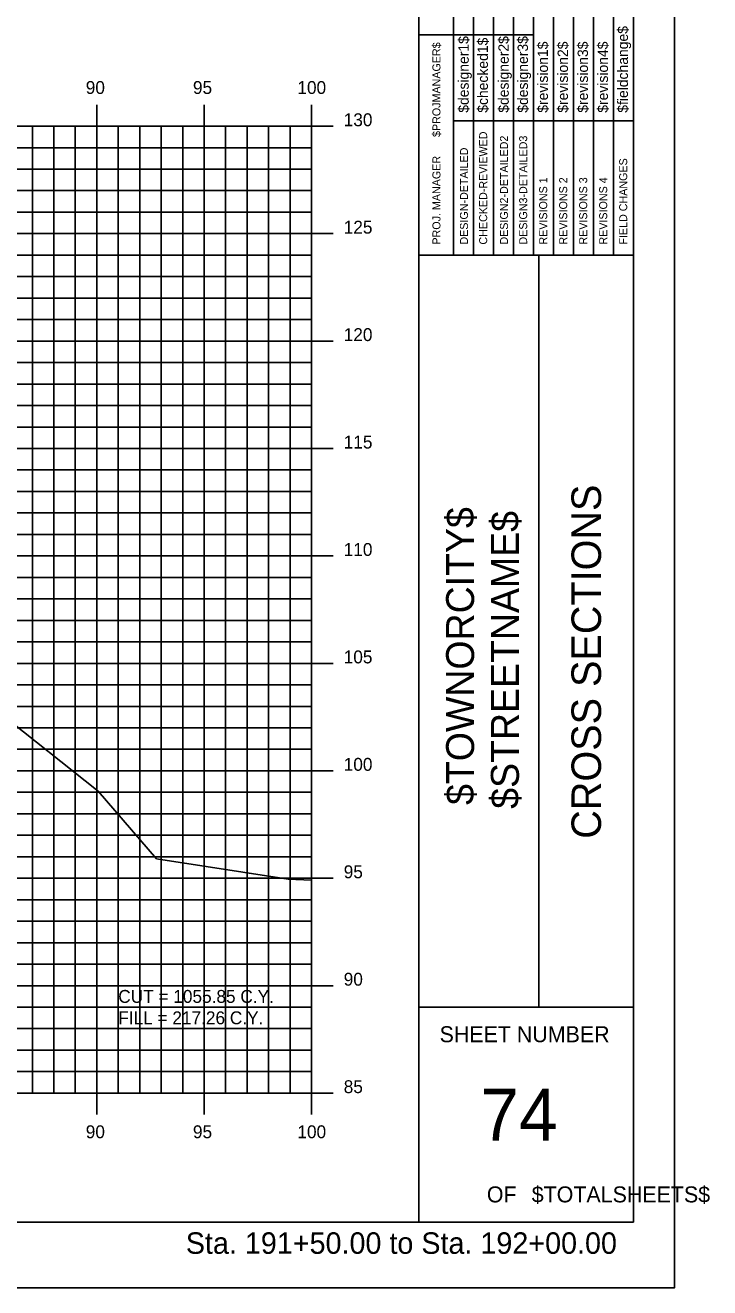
# Model space of a CAD drawing. Extents: x 850598 to 870284, y 366541 to 366651.
# Drawn here: x 862490.7 to 862522.5, y 366541.2 to 366599.9 of the extents above; entities that cross this region are included whole.
import ezdxf

# ---------------------------------------------------------------- set-up
doc = ezdxf.new("R2010")
doc.units = 0
for name, color, linetype in [('BORDER', 7, 'Continuous'), ('D_Text_Standard', 7, 'Continuous'), ('H_V ANNOTATION', 7, 'Continuous'), ('HIGHWAY_TITLE', 7, 'Continuous'), ('MAJOR', 7, 'Continuous'), ('MINOR', 7, 'Continuous'), ('PLOT BOUNDARY', 7, 'Continuous'), ('S_Roadway_Centerline', 7, 'Continuous')]:
    doc.layers.add(name, color=color, linetype=linetype)

msp = doc.modelspace()

# ---------------------------------------------------------------- linework, layer by layer
at = {"layer": 'BORDER'}
for p, q in [((862508.994, 366544.225), (862508.994, 366649.225)), ((862518.994, 366544.225), (862518.994, 366649.225)), ((862508.994, 366589.228), (862518.994, 366589.228)), ((862514.585, 366554.228), (862514.585, 366589.228)), ((862508.994, 366554.228), (862518.994, 366554.228)), ((862358.994, 366544.225), (862518.994, 366544.225))]:
    msp.add_line(p, q, dxfattribs=at)
for points in [[(862511.542, 366589.231), (862511.542, 366606.728)], [(862512.473, 366606.728), (862512.473, 366589.231)], [(862513.405, 366589.231), (862513.405, 366606.728)], [(862514.337, 366589.231), (862514.337, 366606.728)], [(862515.268, 366589.231), (862515.268, 366606.728)], [(862516.2, 366589.231), (862516.2, 366606.728)], [(862517.132, 366589.231), (862517.132, 366606.728)], [(862518.063, 366589.231), (862518.063, 366606.728)], [(862510.61, 366589.231), (862510.61, 366606.022)], [(862508.994, 366599.478), (862510.61, 366599.478)], [(862510.609, 366599.478), (862514.336, 366599.478)], [(862510.609, 366595.478), (862518.994, 366595.478)]]:
    msp.add_lwpolyline(points, dxfattribs=at)
at = {"layer": 'MAJOR'}
for p, q in [((862493.994, 366596.227), (862493.994, 366595.225)), ((862493.994, 366596.227), (862493.994, 366595.225)), ((862498.994, 366596.227), (862498.994, 366595.225)), ((862498.994, 366596.227), (862498.994, 366595.225)), ((862503.994, 366596.227), (862503.994, 366595.225)), ((862503.994, 366596.227), (862503.994, 366595.225)), ((862363.994, 366595.225), (862503.994, 366595.225)), ((862363.994, 366595.225), (862503.994, 366595.225)), ((862363.994, 366595.225), (862503.994, 366595.225)), ((862363.994, 366595.225), (862503.994, 366595.225)), ((862493.994, 366550.225), (862493.994, 366595.225)), ((862493.994, 366550.225), (862493.994, 366595.225)), ((862498.994, 366550.225), (862498.994, 366595.225)), ((862498.994, 366550.225), (862498.994, 366595.225)), ((862504.996, 366595.225), (862502.992, 366595.225)), ((862504.996, 366595.225), (862502.992, 366595.225)), ((862503.994, 366550.225), (862503.994, 366595.225)), ((862503.994, 366550.225), (862503.994, 366595.225)), ((862503.994, 366550.225), (862503.994, 366595.225)), ((862503.994, 366550.225), (862503.994, 366595.225)), ((862363.994, 366590.225), (862503.994, 366590.225)), ((862363.994, 366590.225), (862503.994, 366590.225)), ((862504.996, 366590.225), (862502.992, 366590.225)), ((862504.996, 366590.225), (862502.992, 366590.225)), ((862363.994, 366585.225), (862503.994, 366585.225)), ((862363.994, 366585.225), (862503.994, 366585.225)), ((862504.996, 366585.225), (862502.992, 366585.225)), ((862504.996, 366585.225), (862502.992, 366585.225)), ((862363.994, 366580.225), (862503.994, 366580.225)), ((862363.994, 366580.225), (862503.994, 366580.225)), ((862504.996, 366580.225), (862502.992, 366580.225)), ((862504.996, 366580.225), (862502.992, 366580.225)), ((862363.994, 366575.225), (862503.994, 366575.225)), ((862363.994, 366575.225), (862503.994, 366575.225)), ((862504.996, 366575.225), (862502.992, 366575.225)), ((862504.996, 366575.225), (862502.992, 366575.225)), ((862363.994, 366570.225), (862503.994, 366570.225)), ((862363.994, 366570.225), (862503.994, 366570.225)), ((862504.996, 366570.225), (862502.992, 366570.225)), ((862504.996, 366570.225), (862502.992, 366570.225)), ((862363.994, 366565.225), (862503.994, 366565.225)), ((862363.994, 366565.225), (862503.994, 366565.225)), ((862504.996, 366565.225), (862502.992, 366565.225)), ((862504.996, 366565.225), (862502.992, 366565.225)), ((862363.994, 366560.225), (862503.994, 366560.225)), ((862363.994, 366560.225), (862503.994, 366560.225)), ((862504.996, 366560.225), (862502.992, 366560.225)), ((862504.996, 366560.225), (862502.992, 366560.225)), ((862363.994, 366555.225), (862503.994, 366555.225)), ((862363.994, 366555.225), (862503.994, 366555.225)), ((862504.996, 366555.225), (862502.992, 366555.225)), ((862504.996, 366555.225), (862502.992, 366555.225)), ((862363.994, 366550.225), (862503.994, 366550.225)), ((862363.994, 366550.225), (862503.994, 366550.225)), ((862363.994, 366550.225), (862503.994, 366550.225)), ((862363.994, 366550.225), (862503.994, 366550.225)), ((862493.994, 366549.223), (862493.994, 366550.225)), ((862493.994, 366549.223), (862493.994, 366550.225)), ((862498.994, 366549.223), (862498.994, 366550.225)), ((862498.994, 366549.223), (862498.994, 366550.225)), ((862504.996, 366550.225), (862502.992, 366550.225)), ((862504.996, 366550.225), (862502.992, 366550.225)), ((862503.994, 366549.223), (862503.994, 366550.225)), ((862503.994, 366549.223), (862503.994, 366550.225))]:
    msp.add_line(p, q, dxfattribs=at)
at = {"layer": 'MINOR'}
for p, q in [((862490.994, 366550.225), (862490.994, 366595.225)), ((862490.994, 366550.225), (862490.994, 366595.225)), ((862491.994, 366550.225), (862491.994, 366595.225)), ((862491.994, 366550.225), (862491.994, 366595.225)), ((862492.994, 366550.225), (862492.994, 366595.225)), ((862492.994, 366550.225), (862492.994, 366595.225)), ((862494.994, 366550.225), (862494.994, 366595.225)), ((862494.994, 366550.225), (862494.994, 366595.225)), ((862495.994, 366550.225), (862495.994, 366595.225)), ((862495.994, 366550.225), (862495.994, 366595.225)), ((862496.994, 366550.225), (862496.994, 366595.225)), ((862496.994, 366550.225), (862496.994, 366595.225)), ((862497.994, 366550.225), (862497.994, 366595.225)), ((862497.994, 366550.225), (862497.994, 366595.225)), ((862499.994, 366550.225), (862499.994, 366595.225)), ((862499.994, 366550.225), (862499.994, 366595.225)), ((862500.994, 366550.225), (862500.994, 366595.225)), ((862500.994, 366550.225), (862500.994, 366595.225)), ((862501.994, 366550.225), (862501.994, 366595.225)), ((862501.994, 366550.225), (862501.994, 366595.225)), ((862502.994, 366550.225), (862502.994, 366595.225)), ((862502.994, 366550.225), (862502.994, 366595.225)), ((862363.994, 366594.225), (862503.994, 366594.225)), ((862363.994, 366594.225), (862503.994, 366594.225)), ((862503.994, 366594.225), (862502.992, 366594.225)), ((862503.994, 366594.225), (862502.992, 366594.225)), ((862363.994, 366593.225), (862503.994, 366593.225)), ((862363.994, 366593.225), (862503.994, 366593.225)), ((862503.994, 366593.225), (862502.992, 366593.225)), ((862503.994, 366593.225), (862502.992, 366593.225)), ((862363.994, 366592.225), (862503.994, 366592.225)), ((862363.994, 366592.225), (862503.994, 366592.225)), ((862503.994, 366592.225), (862502.992, 366592.225)), ((862503.994, 366592.225), (862502.992, 366592.225)), ((862363.994, 366591.225), (862503.994, 366591.225)), ((862363.994, 366591.225), (862503.994, 366591.225)), ((862503.994, 366591.225), (862502.992, 366591.225)), ((862503.994, 366591.225), (862502.992, 366591.225)), ((862363.994, 366589.225), (862503.994, 366589.225)), ((862363.994, 366589.225), (862503.994, 366589.225)), ((862503.994, 366589.225), (862502.992, 366589.225)), ((862503.994, 366589.225), (862502.992, 366589.225)), ((862363.994, 366588.225), (862503.994, 366588.225)), ((862363.994, 366588.225), (862503.994, 366588.225)), ((862503.994, 366588.225), (862502.992, 366588.225)), ((862503.994, 366588.225), (862502.992, 366588.225)), ((862363.994, 366587.225), (862503.994, 366587.225)), ((862363.994, 366587.225), (862503.994, 366587.225)), ((862503.994, 366587.225), (862502.992, 366587.225)), ((862503.994, 366587.225), (862502.992, 366587.225)), ((862363.994, 366586.225), (862503.994, 366586.225)), ((862363.994, 366586.225), (862503.994, 366586.225)), ((862503.994, 366586.225), (862502.992, 366586.225)), ((862503.994, 366586.225), (862502.992, 366586.225)), ((862363.994, 366584.225), (862503.994, 366584.225)), ((862363.994, 366584.225), (862503.994, 366584.225)), ((862503.994, 366584.225), (862502.992, 366584.225)), ((862503.994, 366584.225), (862502.992, 366584.225)), ((862363.994, 366583.225), (862503.994, 366583.225)), ((862363.994, 366583.225), (862503.994, 366583.225)), ((862503.994, 366583.225), (862502.992, 366583.225)), ((862503.994, 366583.225), (862502.992, 366583.225)), ((862363.994, 366582.225), (862503.994, 366582.225)), ((862363.994, 366582.225), (862503.994, 366582.225)), ((862503.994, 366582.225), (862502.992, 366582.225)), ((862503.994, 366582.225), (862502.992, 366582.225)), ((862363.994, 366581.225), (862503.994, 366581.225)), ((862363.994, 366581.225), (862503.994, 366581.225)), ((862503.994, 366581.225), (862502.992, 366581.225)), ((862503.994, 366581.225), (862502.992, 366581.225)), ((862363.994, 366579.225), (862503.994, 366579.225)), ((862363.994, 366579.225), (862503.994, 366579.225)), ((862503.994, 366579.225), (862502.992, 366579.225)), ((862503.994, 366579.225), (862502.992, 366579.225)), ((862363.994, 366578.225), (862503.994, 366578.225)), ((862363.994, 366578.225), (862503.994, 366578.225)), ((862503.994, 366578.225), (862502.992, 366578.225)), ((862503.994, 366578.225), (862502.992, 366578.225)), ((862363.994, 366577.225), (862503.994, 366577.225)), ((862363.994, 366577.225), (862503.994, 366577.225)), ((862503.994, 366577.225), (862502.992, 366577.225)), ((862503.994, 366577.225), (862502.992, 366577.225)), ((862363.994, 366576.225), (862503.994, 366576.225)), ((862363.994, 366576.225), (862503.994, 366576.225)), ((862503.994, 366576.225), (862502.992, 366576.225)), ((862503.994, 366576.225), (862502.992, 366576.225)), ((862363.994, 366574.225), (862503.994, 366574.225)), ((862363.994, 366574.225), (862503.994, 366574.225)), ((862503.994, 366574.225), (862502.992, 366574.225)), ((862503.994, 366574.225), (862502.992, 366574.225)), ((862363.994, 366573.225), (862503.994, 366573.225)), ((862363.994, 366573.225), (862503.994, 366573.225)), ((862503.994, 366573.225), (862502.992, 366573.225)), ((862503.994, 366573.225), (862502.992, 366573.225)), ((862363.994, 366572.225), (862503.994, 366572.225)), ((862363.994, 366572.225), (862503.994, 366572.225)), ((862503.994, 366572.225), (862502.992, 366572.225)), ((862503.994, 366572.225), (862502.992, 366572.225)), ((862363.994, 366571.225), (862503.994, 366571.225)), ((862363.994, 366571.225), (862503.994, 366571.225)), ((862503.994, 366571.225), (862502.992, 366571.225)), ((862503.994, 366571.225), (862502.992, 366571.225)), ((862363.994, 366569.225), (862503.994, 366569.225)), ((862363.994, 366569.225), (862503.994, 366569.225)), ((862503.994, 366569.225), (862502.992, 366569.225)), ((862503.994, 366569.225), (862502.992, 366569.225)), ((862363.994, 366568.225), (862503.994, 366568.225)), ((862363.994, 366568.225), (862503.994, 366568.225)), ((862503.994, 366568.225), (862502.992, 366568.225)), ((862503.994, 366568.225), (862502.992, 366568.225)), ((862363.994, 366567.225), (862503.994, 366567.225)), ((862363.994, 366567.225), (862503.994, 366567.225)), ((862503.994, 366567.225), (862502.992, 366567.225)), ((862503.994, 366567.225), (862502.992, 366567.225)), ((862363.994, 366566.225), (862503.994, 366566.225)), ((862363.994, 366566.225), (862503.994, 366566.225)), ((862503.994, 366566.225), (862502.992, 366566.225)), ((862503.994, 366566.225), (862502.992, 366566.225)), ((862363.994, 366564.225), (862503.994, 366564.225)), ((862363.994, 366564.225), (862503.994, 366564.225)), ((862503.994, 366564.225), (862502.992, 366564.225)), ((862503.994, 366564.225), (862502.992, 366564.225)), ((862363.994, 366563.225), (862503.994, 366563.225)), ((862363.994, 366563.225), (862503.994, 366563.225)), ((862503.994, 366563.225), (862502.992, 366563.225)), ((862503.994, 366563.225), (862502.992, 366563.225)), ((862363.994, 366562.225), (862503.994, 366562.225)), ((862363.994, 366562.225), (862503.994, 366562.225)), ((862503.994, 366562.225), (862502.992, 366562.225)), ((862503.994, 366562.225), (862502.992, 366562.225)), ((862363.994, 366561.225), (862503.994, 366561.225)), ((862363.994, 366561.225), (862503.994, 366561.225)), ((862503.994, 366561.225), (862502.992, 366561.225)), ((862503.994, 366561.225), (862502.992, 366561.225)), ((862363.994, 366559.225), (862503.994, 366559.225)), ((862363.994, 366559.225), (862503.994, 366559.225)), ((862503.994, 366559.225), (862502.992, 366559.225)), ((862503.994, 366559.225), (862502.992, 366559.225)), ((862363.994, 366558.225), (862503.994, 366558.225)), ((862363.994, 366558.225), (862503.994, 366558.225)), ((862503.994, 366558.225), (862502.992, 366558.225)), ((862503.994, 366558.225), (862502.992, 366558.225)), ((862363.994, 366557.225), (862503.994, 366557.225)), ((862363.994, 366557.225), (862503.994, 366557.225)), ((862503.994, 366557.225), (862502.992, 366557.225)), ((862503.994, 366557.225), (862502.992, 366557.225)), ((862363.994, 366556.225), (862503.994, 366556.225)), ((862363.994, 366556.225), (862503.994, 366556.225)), ((862503.994, 366556.225), (862502.992, 366556.225)), ((862503.994, 366556.225), (862502.992, 366556.225)), ((862363.994, 366554.225), (862503.994, 366554.225)), ((862363.994, 366554.225), (862503.994, 366554.225)), ((862503.994, 366554.225), (862502.992, 366554.225)), ((862503.994, 366554.225), (862502.992, 366554.225)), ((862363.994, 366553.225), (862503.994, 366553.225)), ((862363.994, 366553.225), (862503.994, 366553.225)), ((862503.994, 366553.225), (862502.992, 366553.225)), ((862503.994, 366553.225), (862502.992, 366553.225)), ((862363.994, 366552.225), (862503.994, 366552.225)), ((862363.994, 366552.225), (862503.994, 366552.225)), ((862503.994, 366552.225), (862502.992, 366552.225)), ((862503.994, 366552.225), (862502.992, 366552.225)), ((862363.994, 366551.225), (862503.994, 366551.225)), ((862363.994, 366551.225), (862503.994, 366551.225)), ((862503.994, 366551.225), (862502.992, 366551.225)), ((862503.994, 366551.225), (862502.992, 366551.225))]:
    msp.add_line(p, q, dxfattribs=at)
at = {"layer": 'PLOT BOUNDARY'}
msp.add_lwpolyline([(862350.901, 366541.166), (862520.901, 366541.166), (862520.901, 366651.166), (862350.901, 366651.166)], close=True, dxfattribs=at)
at = {"layer": 'S_Roadway_Centerline'}
msp.add_lwpolyline([(862447.084, 366586.235), (862447.567, 366586.257), (862458.054, 366586.654), (862458.472, 366586.669), (862463.864, 366586.455), (862464.069, 366586.443), (862464.232, 366586.403), (862465.736, 366586.164), (862466.284, 366585.978), (862473.137, 366583.565), (862476.432, 366582.032), (862482.024, 366576.829), (862482.028, 366576.83), (862486.95, 366571.431), (862489.43, 366567.935), (862494.054, 366564.281), (862496.779, 366561.126), (862502.904, 366560.188), (862503.994, 366560.132)], dxfattribs=at)

# ---------------------------------------------------------------- texts
at = {"layer": 'BORDER'}
for s, height, rotation, p in [('$designer1$', 0.48455, 90, (862511.317, 366595.851)), ('$designer2$', 0.48455, 90, (862513.18, 366595.851)), ('$designer3$', 0.48455, 90, (862514.075, 366595.851)), ('$fieldchange$', 0.48455, 90, (862518.733, 366595.851)), ('$PROJMANAGER$', 0.37275, 90, (862509.998, 366594.723)), ('$checked1$', 0.4845, 90, (862512.211, 366595.851)), ('$revision1$', 0.48455, 90, (862515.006, 366595.851)), ('$revision2$', 0.48455, 90, (862515.938, 366595.851)), ('$revision3$', 0.48455, 90, (862516.87, 366595.851)), ('$revision4$', 0.48455, 90, (862517.801, 366595.851)), ('CHECKED-REVIEWED', 0.37275, 90, (862512.175, 366589.716)), ('DESIGN2-DETAILED2', 0.37275, 90, (862513.144, 366589.716)), ('DESIGN3-DETAILED3', 0.37275, 90, (862514.038, 366589.716)), ('DESIGN-DETAILED', 0.37275, 90, (862511.281, 366589.716)), ('PROJ. MANAGER', 0.37275, 90, (862509.998, 366589.716)), ('FIELD CHANGES', 0.37275, 90, (862518.697, 366589.716)), ('REVISIONS 1', 0.37275, 90, (862514.97, 366589.716)), ('REVISIONS 2', 0.37275, 90, (862515.902, 366589.716)), ('REVISIONS 3', 0.37275, 90, (862516.833, 366589.716)), ('REVISIONS 4', 0.37275, 90, (862517.765, 366589.716)), ('CROSS SECTIONS', 1.37787, 90, (862517.479, 366562.062)), ('SHEET NUMBER', 0.74527, 360, (862509.959, 366552.592)), ('74', 2.4194, 360, (862511.855, 366548.008)), ('$TOTALSHEETS$', 0.74527, 360, (862514.251, 366545.138)), ('OF', 0.7453, 360, (862512.161, 366545.138))]:
    msp.add_text(s, height=height, rotation=rotation, dxfattribs=at).set_placement(p)
at = {"layer": 'D_Text_Standard'}
for s, p in [('CUT = 1055.85 C.Y.', (862494.994, 366554.425)), ('FILL = 217.26 C.Y.', (862494.994, 366553.429))]:
    msp.add_text(s, height=0.6, dxfattribs=at).set_placement(p)
at = {"layer": 'H_V ANNOTATION'}
for s, height, p in [('90', 0.6, (862493.48, 366596.725)), ('95', 0.6, (862498.472, 366596.725)), ('100', 0.6, (862503.336, 366596.725)), ('130', 0.6, (862505.494, 366595.225)), ('125', 0.6, (862505.494, 366590.225)), ('120', 0.6, (862505.494, 366585.225)), ('115', 0.6, (862505.494, 366580.225)), ('110', 0.6, (862505.494, 366575.225)), ('105', 0.6, (862505.494, 366570.225)), ('100', 0.6, (862505.494, 366565.225)), ('95', 0.6, (862505.494, 366560.225)), ('90', 0.6, (862505.494, 366555.225)), ('85', 0.6, (862505.494, 366550.225)), ('90', 0.6, (862493.48, 366548.125)), ('95', 0.6, (862498.472, 366548.125)), ('100', 0.6, (862503.336, 366548.125)), ('Sta. 191+50.00 to Sta. 192+00.00', 1.0002, (862498.14, 366542.745))]:
    msp.add_text(s, height=height, dxfattribs=at).set_placement(p)
at = {"layer": 'HIGHWAY_TITLE'}
for s, p in [('$TOWNORCITY$', (862511.566, 366563.637)), ('$STREETNAME$', (862513.653, 366563.457))]:
    msp.add_text(s, height=1.30428, rotation=90, dxfattribs=at).set_placement(p)

doc.saveas('drawing.dxf')
